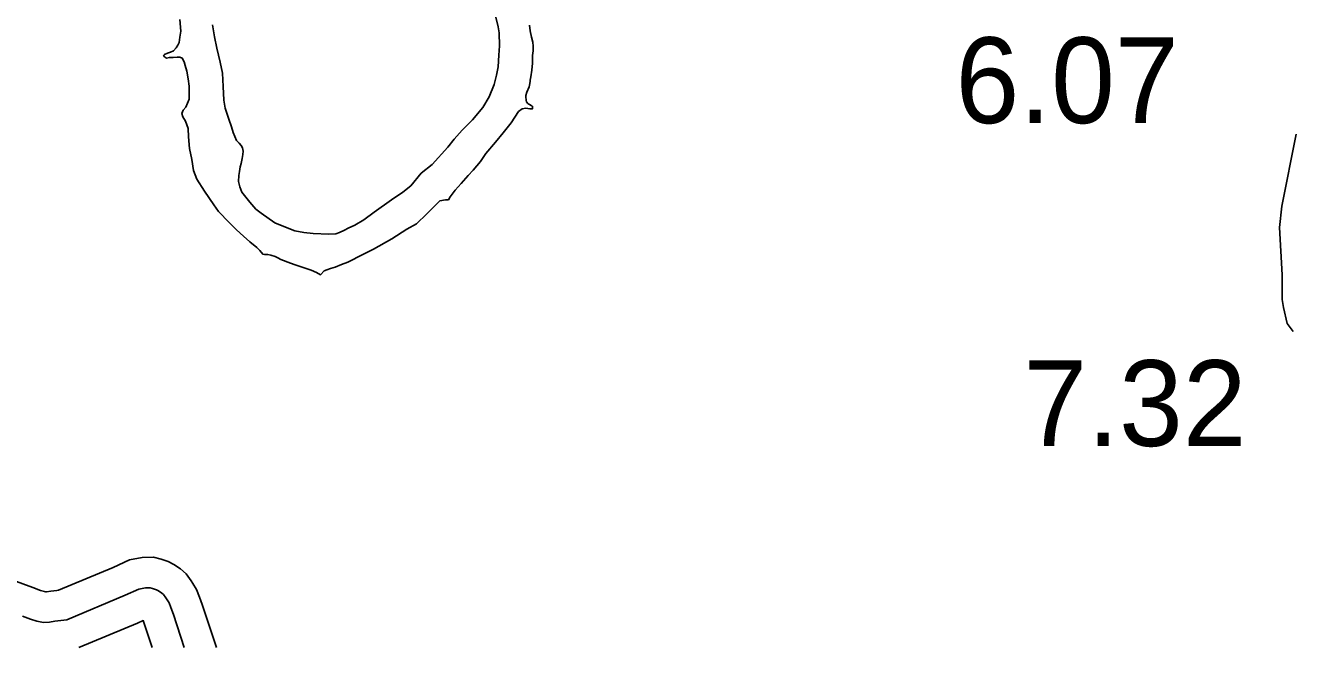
# Model space of a CAD drawing. Extents: x 31699 to 244310, y -8841 to 11474.
# Drawn here: x 135971.4 to 136387.6, y 2144.5 to 2348.8 of the extents above; entities that cross this region are included whole.
import ezdxf

# ---------------------------------------------------------------- set-up
doc = ezdxf.new("R2010")
doc.units = 0
for name, color, linetype in [('B_Logo', 7, 'Continuous'), ('Level 55', 7, 'Continuous'), ('R_Draft', 7, 'Continuous'), ('S_AREA_CALC', 7, 'Continuous'), ('S_WALL', 7, 'Continuous'), ('S_WALL_ANNOT', 7, 'Continuous')]:
    doc.layers.add(name, color=color, linetype=linetype)

msp = doc.modelspace()

# ---------------------------------------------------------------- linework, layer by layer
at = {"layer": 'B_Logo'}
msp.add_lwpolyline([(136023.57, 2144.51), (136019.99, 2155.38), (136019.16, 2157.64), (136018.61, 2159.17), (136017.93, 2160.23), (136017.52, 2160.89), (136016.77, 2161.95), (136016.23, 2162.41), (136015.09, 2163.19), (136014.42, 2163.52), (136013.14, 2163.96), (136012.34, 2164.15), (136010.81, 2164.13), (136008.62, 2163.7), (136004.18, 2161.7), (135984.96, 2153.68), (135983.03, 2153.39), (135981.1, 2153.16), (135979.31, 2152.87), (135977.31, 2152.77), (135975.11, 2153.21), (135973.1, 2153.85), (135970.42, 2154.81)], dxfattribs=at)
at = {"layer": 'Level 55'}
msp.add_lwpolyline([(136388.7, 2313.06), (136384.09, 2289.47), (136383.23, 2282.43), (136384.19, 2266.86), (136384.15, 2258.84), (136384.6, 2256.21), (136385.77, 2250.94), (136387.78, 2248.27)], dxfattribs=at)
at = {"layer": 'R_Draft'}
for points in [[(136053.34, 2283.98), (136056.82, 2282.55), (136059.9, 2281.37), (136062.84, 2280.8), (136065.91, 2280.5), (136071.04, 2280.28), (136073.31, 2280.37), (136074.57, 2280.79), (136076.16, 2281.54), (136077.42, 2282.22), (136079.61, 2283.24), (136082.53, 2284.94), (136085.97, 2287.44), (136091.66, 2291.57), (136095.37, 2294.08), (136097.95, 2296.17), (136101.31, 2300.28), (136104.95, 2303.12), (136110.09, 2308.84), (136112.2, 2311.46), (136114.84, 2314.43), (136118.27, 2317.8), (136121.57, 2321.84), (136123.67, 2325.33), (136125.29, 2329.35), (136126.13, 2332.5), (136126.64, 2335.24), (136126.87, 2338.98), (136127.1, 2342.05), (136126.93, 2346.39), (136126.64, 2348.32), (136125.81, 2351.98)], [(136110.92, 2292.49), (136110.33, 2291.55), (136109.39, 2291.55), (136107.46, 2291.19), (136105.35, 2288.97), (136103.24, 2286.88), (136099.87, 2283.64), (136096.62, 2281.87), (136091.72, 2278.75), (136085.75, 2275.29), (136082.24, 2273.59), (136077.26, 2271.07), (136075.2, 2270.25), (136073.08, 2269.42), (136071.62, 2268.94), (136070.42, 2268.53), (136069.49, 2268.19), (136068.3, 2266.91), (136066.96, 2267.69), (136065.29, 2268.41), (136060.01, 2270.23), (136058.47, 2270.75), (136055.32, 2271.98), (136054.25, 2272.51), (136053.38, 2272.9), (136052.04, 2273.35), (136050.98, 2273.54), (136049.98, 2273.53), (136049.31, 2273.73), (136048.36, 2274.85), (136047.42, 2275.84), (136045.14, 2277.69), (136043.05, 2279.61), (136040.76, 2281.72), (136038.27, 2284.1), (136034.77, 2287.67), (136033.22, 2289.85), (136030.24, 2294.36), (136027.74, 2298.28), (136026.58, 2301.2), (136026.08, 2304.8), (136025.31, 2308.4), (136025, 2312.2), (136024.84, 2314.93), (136023.95, 2317.4), (136023.14, 2318.79), (136022.8, 2319.92), (136023.19, 2320.93), (136024.11, 2321.94), (136025.15, 2324.55), (136025.18, 2328.82), (136024.89, 2331.29), (136024.4, 2333.75), (136023.84, 2335.68), (136023.5, 2336.82), (136022.89, 2338.08), (136022.08, 2338.4), (136021.22, 2338.33), (136019.95, 2338.25), (136019.29, 2338.31), (136018.69, 2338.3), (136017.75, 2338.09), (136017.02, 2338.49), (136016.75, 2338.95), (136017.08, 2339.29), (136018.01, 2339.63), (136019, 2340.04), (136020.07, 2340.45), (136020.92, 2341.46), (136021.45, 2342.34), (136021.84, 2343.21), (136022.09, 2344.88), (136022.4, 2346.95), (136022.1, 2350.69)], [(136032.78, 2348.99), (136033.49, 2344.99), (136034.25, 2341.33), (136035.3, 2336.73), (136036.07, 2333.07), (136036.38, 2328.73), (136036.55, 2324.2), (136036.98, 2321.66), (136038.15, 2318), (136039.04, 2315.48), (136039.66, 2313.61), (136040.68, 2311.02), (136041.56, 2310.09), (136042.3, 2309.37), (136042.7, 2308.64), (136042.85, 2307.5), (136042.79, 2306.37), (136042.54, 2305.1), (136042.29, 2303.49), (136041.96, 2302.36), (136041.71, 2300.82), (136041.53, 2299.48), (136041.41, 2297.54), (136041.76, 2295.75), (136042.51, 2294.08), (136045.14, 2290.71), (136047.03, 2288.52), (136048.78, 2287.14), (136053.34, 2283.98)], [(136136.9, 2348.89), (136137.19, 2346.96), (136137.61, 2344.89), (136138.09, 2343.29), (136138.17, 2342.03), (136138.12, 2340.42), (136137.93, 2338.89), (136137.89, 2336.35), (136137.71, 2334.15), (136137.33, 2331.94), (136137.21, 2330.8), (136137.15, 2330.4), (136136.96, 2329.13), (136136.83, 2328.66), (136136.12, 2326.92), (136135.73, 2325.78), (136135.73, 2325.45), (136135.81, 2324.18), (136135.95, 2323.72), (136136.42, 2323.19), (136136.75, 2322.99), (136137.76, 2322.4), (136137.96, 2322.2), (136137.96, 2321.87), (136137.9, 2321.4), (136137.84, 2321.4), (136137.04, 2321.39), (136135.7, 2321.58), (136134.5, 2321.36), (136133.31, 2320.49), (136130.88, 2316.79), (136128.31, 2313.49), (136125.81, 2310.47), (136122.65, 2306.7), (136120.8, 2304.14), (136118.43, 2301.31), (136116.78, 2299.5), (136114.54, 2296.87), (136112.56, 2294.65), (136111.51, 2293.37), (136110.92, 2292.49)]]:
    msp.add_lwpolyline(points, dxfattribs=at)
at = {"layer": 'S_AREA_CALC'}
for points in [[(136034.1, 2144.51), (136029.44, 2158.67), (136028.55, 2161.07), (136027.62, 2163.63), (136026.39, 2165.56), (136025.86, 2166.41), (136024.21, 2168.74), (136022.32, 2170.36), (136020.12, 2171.86), (136018.27, 2172.76), (136015.96, 2173.57), (136013.43, 2174.17), (136009.76, 2174.12), (136005.56, 2173.29), (136000.2, 2170.87), (135982.24, 2163.38), (135981.69, 2163.3), (135979.71, 2163.06), (135978.26, 2162.83), (135978.05, 2162.82), (135977.6, 2162.91), (135976.31, 2163.32), (135973.82, 2164.21), (135956.37, 2170.58)], [(136013.04, 2144.51), (136010.55, 2152.09), (136010.07, 2153.39), (136008.16, 2152.53), (135988.96, 2144.51)]]:
    msp.add_lwpolyline(points, dxfattribs=at)

# ---------------------------------------------------------------- texts
at = {"layer": 'S_WALL'}
msp.add_text('6.07', height=28.16, dxfattribs=at).set_placement((136276.86, 2316.72))
at = {"layer": 'S_WALL_ANNOT'}
msp.add_text('7.32', height=28.16, dxfattribs=at).set_placement((136299.17, 2210.71))

doc.saveas('drawing.dxf')
